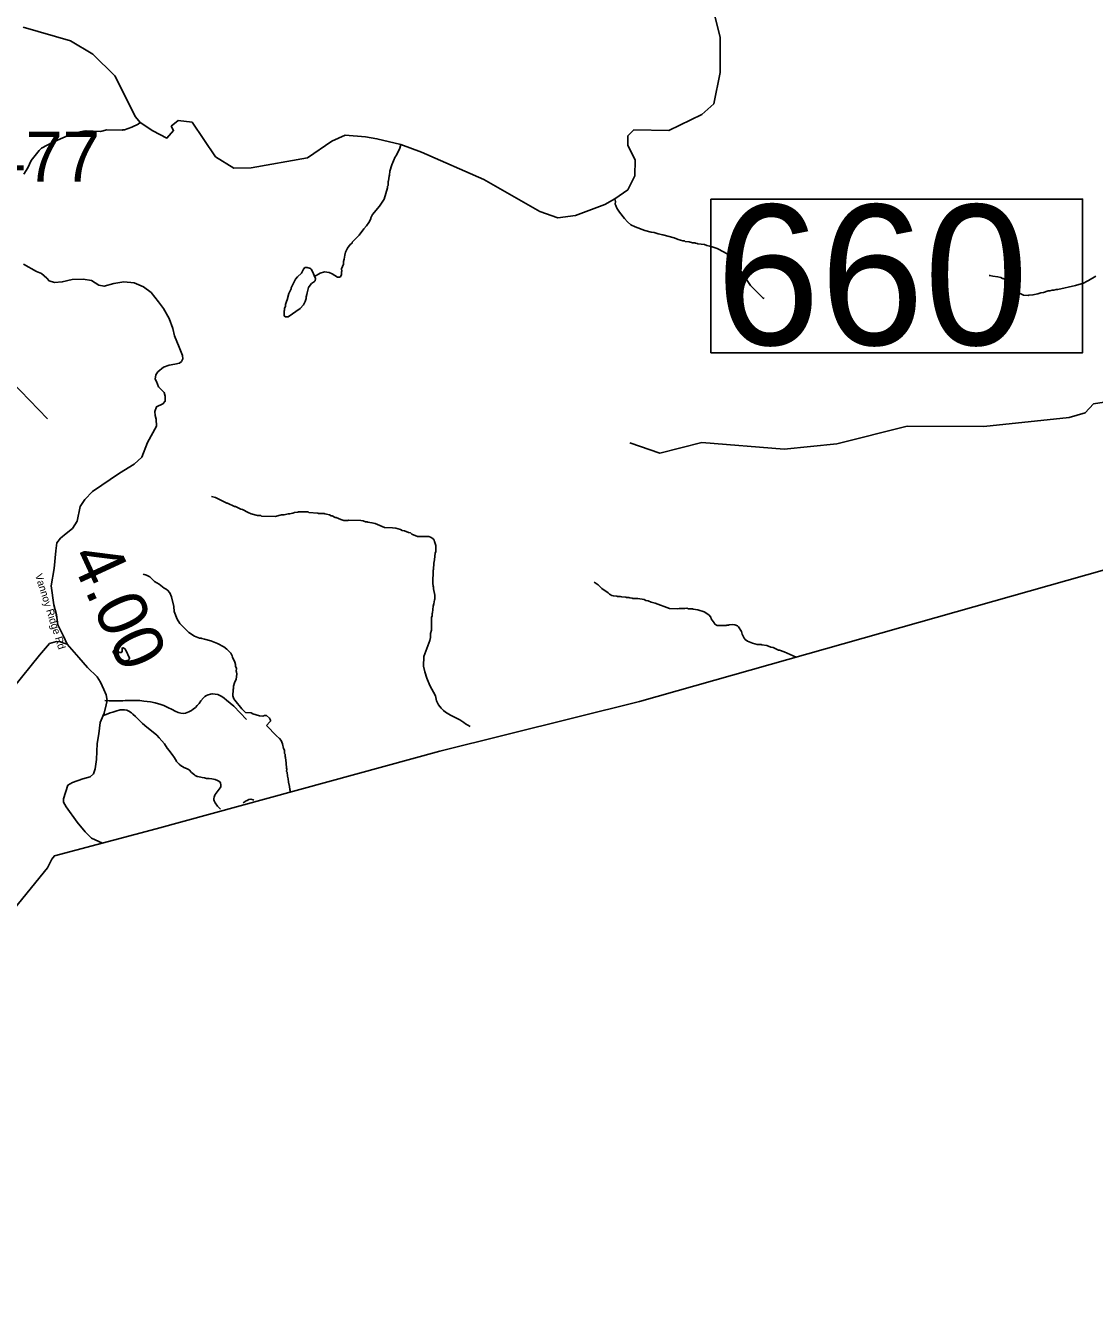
# Model space of a CAD drawing. Extents: x 1248224 to 1454986, y 825081 to 985870.
# Drawn here: x 1394113 to 1404804, y 835707 to 848404 of the extents above; entities that cross this region are included whole.
import ezdxf

# ---------------------------------------------------------------- set-up
doc = ezdxf.new("R2010")
doc.units = 0
for name, color, linetype in [('Exist Boundary Political CountyLine', 7, 'Continuous'), ('Exist Hydrographic Creek Single Shore', 7, 'Continuous'), ('Exist Hydrographic Misc Water Feature', 7, 'Continuous'), ('Exist Road Non-System Type 51', 7, 'Continuous'), ('Exist Road Secondary Mileage Hundredths English Label', 7, 'Continuous'), ('Exist Road Secondary Structure Standard Bridge Number Label', 7, 'Continuous'), ('Exist Road Secondary Type 41 Attributed', 7, 'Continuous'), ('Exist Road Secondary Type 51 Label', 7, 'Continuous'), ('Exist Road Secondary Type 51 Number Label', 7, 'Continuous')]:
    doc.layers.add(name, color=color, linetype=linetype)

msp = doc.modelspace()

# ---------------------------------------------------------------- linework, layer by layer
at = {"layer": 'Exist Boundary Political CountyLine'}
for points in [[(1400253, 841646), (1416060, 846119), (1423979, 845340), (1425918, 845255), (1443843, 844440)], [(1400253, 841646), (1398257, 841150), (1395419, 840372), (1394403, 840102), (1394378, 840070), (1394334, 839984), (1391652, 836689), (1389646, 836528), (1387679, 836369), (1385334, 836177), (1381170, 835846), (1379641, 835707)]]:
    msp.add_lwpolyline(points, dxfattribs=at)
at = {"layer": 'Exist Hydrographic Creek Single Shore'}
for points in [[(1394091, 848385), (1394563, 848250), (1394786, 848115), (1395006, 847900), (1395215, 847489), (1395260, 847433), (1395387, 847351), (1395527, 847278), (1395594, 847354), (1395571, 847396), (1395639, 847454), (1395780, 847435), (1396015, 847089), (1396196, 846977), (1396371, 846980), (1396934, 847081), (1397177, 847246), (1397310, 847306), (1397512, 847291), (1397627, 847270), (1397868, 847213), (1398075, 847136), (1398695, 846864), (1399256, 846544), (1399438, 846481), (1399613, 846504), (1399907, 846613), (1400005, 846670), (1400136, 846759), (1400205, 846899), (1400209, 847060), (1400136, 847203), (1400138, 847301), (1400198, 847359), (1400548, 847352), (1400877, 847513), (1400996, 847619), (1401060, 847932), (1401059, 848284), (1400929, 848812)], [(1400158, 844231), (1400456, 844127), (1400875, 844233), (1401699, 844167), (1402226, 844222), (1402930, 844399), (1403697, 844393), (1404549, 844484), (1404708, 844530), (1404794, 844620), (1405070, 844664)]]:
    msp.add_lwpolyline(points, dxfattribs=at)
at = {"layer": 'Exist Hydrographic Misc Water Feature'}
for points in [[(1394098, 846918), (1394138, 846981), (1394153, 847018), (1394171, 847052), (1394250, 847152), (1394274, 847175), (1394388, 847238), (1394534, 847301), (1394614, 847329), (1394695, 847347), (1394711, 847346), (1394719, 847350), (1394863, 847342), (1394927, 847361), (1395079, 847357), (1395087, 847361), (1395103, 847360), (1395176, 847385), (1395239, 847417), (1395260, 847433)], [(1397004, 845892), (1397061, 845926), (1397102, 845939), (1397150, 845934), (1397181, 845921), (1397232, 845888), (1397255, 845887), (1397263, 845891), (1397273, 845915), (1397274, 845939), (1397278, 845946), (1397274, 845971), (1397292, 846018), (1397292, 846042), (1397301, 846066), (1397306, 846106), (1397315, 846137), (1397334, 846177), (1397360, 846212), (1397379, 846228), (1397381, 846238), (1397449, 846308), (1397496, 846371), (1397523, 846400), (1397546, 846432), (1397567, 846471), (1397567, 846479), (1397584, 846513), (1397652, 846597), (1397699, 846668), (1397734, 846779), (1397735, 846795), (1397739, 846803), (1397740, 846843), (1397744, 846850), (1397749, 846898), (1397753, 846906), (1397758, 846946), (1397776, 847010), (1397810, 847091), (1397816, 847097), (1397847, 847152), (1397858, 847176), (1397868, 847213)], [(1401501, 845673), (1401491, 845677), (1401466, 845700), (1401362, 845804), (1401221, 846018), (1401155, 846095), (1401132, 846116), (1401100, 846137), (1401029, 846173), (1400981, 846190), (1400973, 846190), (1400957, 846198), (1400926, 846203), (1400902, 846212), (1400838, 846221), (1400830, 846225), (1400814, 846226), (1400806, 846230), (1400782, 846231), (1400750, 846239), (1400710, 846245), (1400703, 846249), (1400687, 846249), (1400639, 846262), (1400599, 846279), (1400488, 846310), (1400440, 846319), (1400400, 846332), (1400369, 846337), (1400305, 846355), (1400210, 846389), (1400168, 846410), (1400133, 846439), (1400102, 846472), (1400053, 846537), (1400026, 846577), (1400015, 846602), (1400011, 846618), (1400012, 846642), (1400005, 846670)], [(1397004, 845892), (1397008, 845889), (1397012, 845873), (1397009, 845849), (1397005, 845843), (1396975, 845824), (1396959, 845808), (1396944, 845785), (1396929, 845731), (1396928, 845715), (1396920, 845691), (1396919, 845675), (1396911, 845644), (1396892, 845612), (1396861, 845575), (1396739, 845492), (1396715, 845489), (1396701, 845499), (1396700, 845549), (1396704, 845557), (1396705, 845573), (1396713, 845597), (1396714, 845613), (1396722, 845644), (1396731, 845660), (1396748, 845724), (1396770, 845771), (1396770, 845779), (1396812, 845866), (1396832, 845890), (1396875, 845928), (1396892, 845968), (1396907, 845982), (1396931, 845983), (1396963, 845974), (1396970, 845968), (1396991, 845930), (1397004, 845892)], [(1403751, 845903), (1403757, 845904), (1403787, 845896), (1403835, 845890), (1403867, 845882), (1403883, 845873), (1403891, 845873), (1403920, 845856), (1403958, 845825), (1404032, 845744), (1404051, 845727), (1404091, 845708), (1404139, 845703), (1404147, 845707), (1404187, 845710), (1404235, 845721), (1404267, 845732), (1404291, 845735), (1404340, 845750), (1404356, 845750), (1404380, 845757), (1404396, 845756), (1404420, 845764), (1404436, 845764), (1404613, 845803), (1404670, 845822), (1404678, 845821), (1404742, 845854), (1404816, 845898)], [(1393975, 844845), (1394334, 844470)], [(1395975, 843693), (1396015, 843683), (1396126, 843628), (1396134, 843628), (1396205, 843594), (1396213, 843594), (1396268, 843568), (1396284, 843564), (1396339, 843535), (1396371, 843522), (1396435, 843504), (1396467, 843504), (1396475, 843499), (1396611, 843496), (1396675, 843510), (1396699, 843510), (1396739, 843521), (1396755, 843520), (1396787, 843528), (1396804, 843535), (1396836, 843538), (1396844, 843542), (1396940, 843540), (1396948, 843535), (1397036, 843529), (1397043, 843525), (1397099, 843524), (1397107, 843520), (1397123, 843519), (1397155, 843510), (1397171, 843502), (1397179, 843502), (1397211, 843485), (1397219, 843485), (1397266, 843464), (1397298, 843455), (1397338, 843454), (1397346, 843458), (1397466, 843455), (1397490, 843450), (1397514, 843441), (1397530, 843441), (1397537, 843437), (1397577, 843432), (1397609, 843423), (1397704, 843385), (1397784, 843383), (1397816, 843378), (1397864, 843365), (1397880, 843356), (1397904, 843352), (1397943, 843335), (1397963, 843330), (1397977, 843318), (1398034, 843296), (1398146, 843294), (1398162, 843289), (1398186, 843275), (1398199, 843258), (1398205, 843246), (1398216, 843204), (1398215, 843140), (1398210, 843132), (1398205, 843060), (1398196, 843028), (1398194, 842965), (1398190, 842957), (1398187, 842829), (1398190, 842797), (1398194, 842789), (1398194, 842773), (1398208, 842708), (1398207, 842668), (1398203, 842660), (1398198, 842621), (1398189, 842597), (1398184, 842533), (1398180, 842525), (1398179, 842501), (1398175, 842485), (1398172, 842357), (1398163, 842326), (1398162, 842286), (1398157, 842254), (1398097, 842095), (1398095, 841999), (1398106, 841943), (1398128, 841879), (1398158, 841806), (1398212, 841701), (1398223, 841652), (1398242, 841612), (1398269, 841579), (1398294, 841555), (1398312, 841540), (1398364, 841510), (1398458, 841462), (1398498, 841435), (1398513, 841421), (1398561, 841394)], [(1395292, 842917), (1395324, 842908), (1395356, 842892), (1395402, 842844), (1395450, 842817), (1395501, 842778), (1395519, 842769), (1395532, 842759), (1395558, 842730), (1395575, 842690), (1395596, 842594), (1395599, 842546), (1395629, 842467), (1395658, 842426), (1395746, 842336), (1395805, 842300), (1395853, 842279), (1395869, 842279), (1395877, 842275), (1395905, 842270), (1395968, 842252), (1396032, 842225), (1396097, 842191), (1396126, 842170), (1396167, 842127), (1396181, 842103), (1396184, 842087), (1396207, 842038), (1396215, 842014), (1396214, 841998), (1396222, 841974), (1396221, 841950), (1396225, 841942), (1396226, 841918), (1396219, 841870), (1396202, 841831), (1396193, 841799), (1396193, 841775), (1396189, 841767), (1396187, 841703), (1396198, 841673), (1396208, 841659), (1396278, 841571), (1396315, 841535)], [(1399800, 842838), (1399841, 842811), (1399878, 842776), (1399941, 842731), (1399953, 842719), (1399977, 842704), (1399993, 842700), (1400025, 842699), (1400033, 842695), (1400062, 842694), (1400076, 842690), (1400116, 842689), (1400124, 842684), (1400148, 842684), (1400156, 842680), (1400180, 842679), (1400188, 842675), (1400236, 842674), (1400300, 842664), (1400316, 842656), (1400340, 842651), (1400371, 842638), (1400411, 842629), (1400554, 842574), (1400634, 842572), (1400650, 842575), (1400706, 842574), (1400728, 842577), (1400742, 842573), (1400782, 842572), (1400790, 842568), (1400838, 842563), (1400901, 842543), (1400946, 842512), (1400966, 842487), (1400971, 842473), (1400999, 842433), (1401008, 842420), (1401030, 842406), (1401118, 842404), (1401126, 842407), (1401142, 842407), (1401150, 842411), (1401182, 842414), (1401206, 842413), (1401232, 842403), (1401244, 842392), (1401273, 842344), (1401280, 842320), (1401299, 842277), (1401311, 842265), (1401334, 842248), (1401382, 842229), (1401429, 842216), (1401469, 842215), (1401477, 842211), (1401525, 842206), (1401565, 842188), (1401589, 842184), (1401644, 842159), (1401652, 842158), (1401700, 842141), (1401820, 842090)], [(1395069, 842044), (1395075, 842043), (1395139, 842059), (1395152, 842067), (1395154, 842077), (1395118, 842158), (1395108, 842172), (1395090, 842182), (1395080, 842179), (1395081, 842147), (1395077, 842139), (1395069, 842135), (1395053, 842135), (1395022, 842162), (1395014, 842164), (1395006, 842162), (1394991, 842147), (1394991, 842139), (1395011, 842108), (1395069, 842044)], [(1396522, 841407), (1396557, 841442), (1396563, 841450), (1396563, 841458), (1396552, 841478), (1396523, 841507), (1396503, 841507), (1396486, 841500), (1396454, 841501), (1396387, 841522), (1396371, 841531), (1396315, 841535)], [(1396522, 841407), (1396622, 841302), (1396653, 841276), (1396669, 841255), (1396684, 841223), (1396695, 841175), (1396702, 841158), (1396705, 841126), (1396709, 841118), (1396709, 841094), (1396712, 841086), (1396719, 841030), (1396722, 840978), (1396726, 840970), (1396725, 840946), (1396729, 840938), (1396732, 840898), (1396739, 840874), (1396742, 840838), (1396753, 840797), (1396757, 840765), (1396764, 840743)]]:
    msp.add_lwpolyline(points, dxfattribs=at)
at = {"layer": 'Exist Road Non-System Type 51'}
for points in [[(1394532, 842219), (1394486, 842231), (1394463, 842241), (1394424, 842246), (1394354, 842224), (1394255, 842108), (1393989, 841781)], [(1394908, 841654), (1394949, 841653), (1394963, 841653), (1394997, 841652), (1395047, 841651), (1395087, 841653), (1395111, 841654), (1395143, 841655), (1395161, 841655), (1395211, 841656), (1395257, 841655), (1395297, 841650), (1395329, 841646), (1395365, 841641), (1395410, 841632), (1395466, 841617), (1395498, 841604), (1395538, 841587), (1395581, 841565), (1395611, 841548), (1395641, 841535), (1395666, 841529), (1395696, 841526), (1395714, 841530), (1395747, 841541), (1395773, 841557), (1395791, 841568), (1395812, 841584), (1395830, 841606), (1395849, 841627), (1395867, 841653), (1395894, 841682), (1395908, 841694), (1395924, 841706), (1395940, 841713), (1395962, 841719), (1395976, 841721), (1395984, 841721), (1396010, 841718), (1396036, 841714), (1396056, 841705), (1396076, 841695), (1396100, 841678), (1396125, 841660), (1396196, 841598), (1396322, 841466)], [(1394883, 841503), (1394938, 841521), (1394962, 841531), (1394988, 841540), (1395016, 841550), (1395059, 841561), (1395079, 841563), (1395105, 841562), (1395127, 841558), (1395147, 841549), (1395174, 841531), (1395188, 841520), (1395213, 841496), (1395231, 841480), (1395257, 841453), (1395284, 841424), (1395327, 841390), (1395357, 841367), (1395426, 841308), (1395449, 841281), (1395477, 841253), (1395502, 841222), (1395531, 841179), (1395549, 841157), (1395586, 841106), (1395596, 841092), (1395619, 841056), (1395625, 841047), (1395636, 841033), (1395650, 841019), (1395672, 841000), (1395682, 840994), (1395698, 840986), (1395725, 840975), (1395737, 840969), (1395749, 840961), (1395773, 840936), (1395802, 840912), (1395810, 840906), (1395818, 840901), (1395830, 840897), (1395838, 840895), (1395880, 840886), (1395902, 840882), (1395923, 840877), (1395949, 840875), (1395977, 840872), (1396009, 840866), (1396033, 840857), (1396047, 840849), (1396059, 840839), (1396065, 840828), (1396068, 840812), (1396068, 840804), (1396066, 840792), (1396060, 840781), (1396051, 840769), (1396029, 840741), (1396010, 840717), (1396006, 840710), (1396002, 840698), (1396000, 840688), (1395997, 840676), (1395997, 840664), (1396001, 840652), (1396011, 840631), (1396032, 840599), (1396042, 840589), (1396059, 840572), (1396063, 840570)], [(1396290, 840631), (1396319, 840651), (1396329, 840657), (1396347, 840667), (1396368, 840668), (1396389, 840664), (1396396, 840659)]]:
    msp.add_lwpolyline(points, dxfattribs=at)
at = {"layer": 'Exist Road Secondary Structure Standard Bridge Number Label'}
msp.add_lwpolyline([(1400967, 846667), (1404683, 846667), (1404683, 845131), (1400967, 845131)], close=True, dxfattribs=at)
at = {"layer": 'Exist Road Secondary Type 41 Attributed'}
for points in [[(1394493, 840638), (1394495, 840673), (1394537, 840808), (1394585, 840836), (1394686, 840873), (1394762, 840892), (1394795, 840923), (1394809, 840971), (1394823, 841066), (1394832, 841225), (1394848, 841323), (1394862, 841435), (1394902, 841530), (1394921, 841612), (1394930, 841654), (1394919, 841712), (1394896, 841765), (1394863, 841837), (1394829, 841891), (1394734, 841986), (1394647, 842084), (1394532, 842219), (1394493, 842300), (1394437, 842412), (1394423, 842513), (1394398, 842610), (1394370, 842803), (1394401, 842974), (1394418, 843151), (1394426, 843232), (1394463, 843277), (1394521, 843325), (1394585, 843376), (1394630, 843447), (1394661, 843595), (1394708, 843665), (1394784, 843744), (1395053, 843929), (1395201, 844019), (1395277, 844087), (1395333, 844233), (1395425, 844396), (1395420, 844466), (1395411, 844505), (1395406, 844544), (1395422, 844592), (1395487, 844620), (1395509, 844648), (1395509, 844698), (1395501, 844735), (1395445, 844791), (1395422, 844844), (1395411, 844867), (1395417, 844911), (1395436, 844940), (1395492, 844988), (1395551, 845008), (1395607, 845019), (1395655, 845027), (1395674, 845044), (1395688, 845069), (1395685, 845103), (1395649, 845187), (1395604, 845302), (1395587, 845375), (1395551, 845473), (1395492, 845574), (1395445, 845641), (1395369, 845734), (1395294, 845789), (1395199, 845831), (1395096, 845839), (1394997, 845823), (1394899, 845797), (1394846, 845806), (1394773, 845853), (1394689, 845867), (1394580, 845862), (1394482, 845839), (1394404, 845834), (1394350, 845851), (1394328, 845876), (1394275, 845924), (1394224, 845943), (1394093, 846016)], [(1394883, 840229), (1394773, 840279), (1394711, 840341), (1394630, 840439), (1394521, 840593), (1394493, 840638)]]:
    msp.add_lwpolyline(points, dxfattribs=at)

# ---------------------------------------------------------------- texts
at = {"layer": 'Exist Road Secondary Mileage Hundredths English Label'}
msp.add_text('4.00', height=500, rotation=294.7565, dxfattribs=at).set_placement((1394547, 843097))
at = {"layer": 'Exist Road Secondary Structure Standard Bridge Number Label'}
msp.add_text('660', height=1400, dxfattribs=at).set_placement((1401017, 845210))
at = {"layer": 'Exist Road Secondary Type 51 Label'}
msp.add_text('Vannoy Ridge Rd', height=75, rotation=287.5416, dxfattribs=at).set_placement((1394208, 842909))
at = {"layer": 'Exist Road Secondary Type 51 Number Label'}
msp.add_text('2477', height=500, dxfattribs=at).set_placement((1393370, 846842))

doc.saveas('drawing.dxf')
